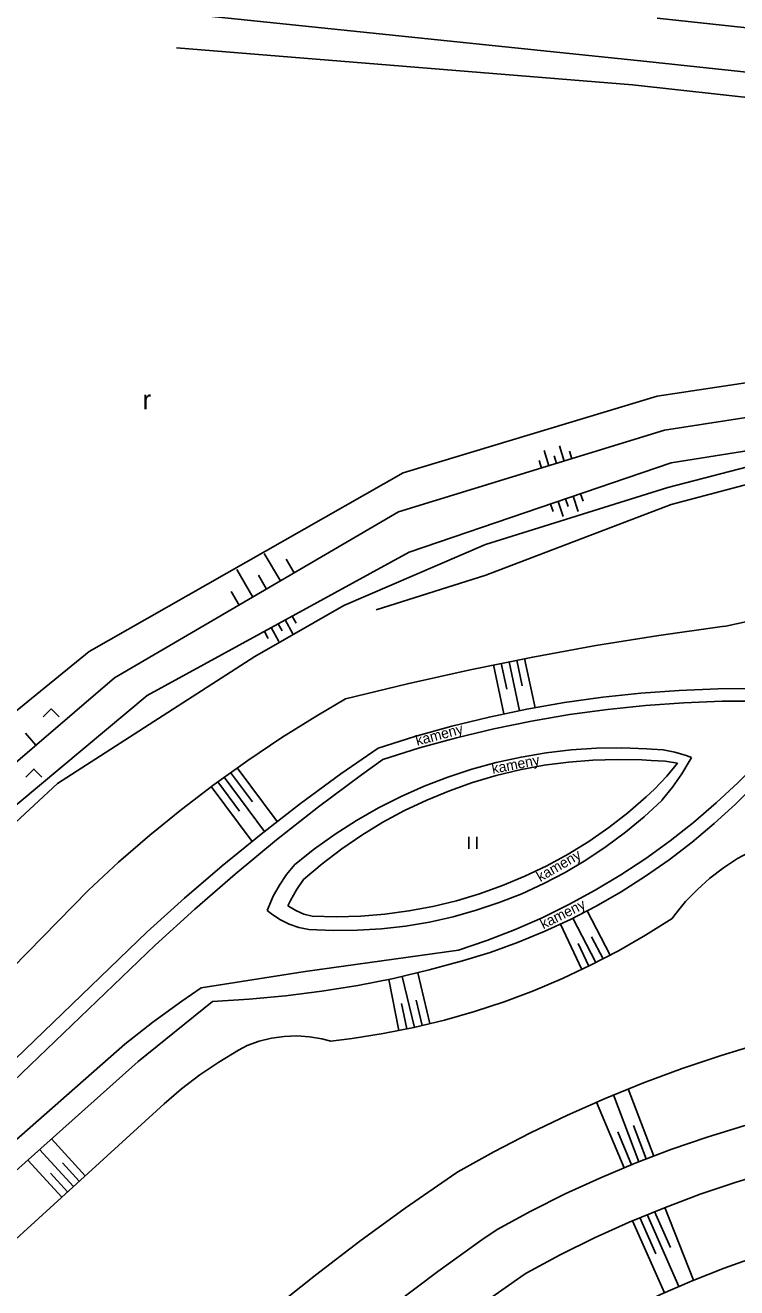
# Model space of a CAD drawing. Extents: x -539515 to -538098, y -1182060 to -1180157.
# Drawn here: x -539151.9 to -539107.2, y -1180672.9 to -1180593.5 of the extents above; entities that cross this region are included whole.
import ezdxf

# ---------------------------------------------------------------- set-up
doc = ezdxf.new("R2010")
doc.units = 0
for name, color, linetype in [('Vrstva 11', 7, 'Continuous'), ('Vrstva 14', 7, 'Continuous'), ('Vrstva 15', 7, 'Continuous'), ('Vrstva 23', 7, 'Continuous'), ('Vrstva 36', 7, 'Continuous'), ('Vrstva 40', 7, 'Continuous'), ('Vrstva 7', 7, 'Continuous')]:
    doc.layers.add(name, color=color, linetype=linetype)

msp = doc.modelspace()

# ---------------------------------------------------------------- linework, layer by layer
at = {"layer": 'Vrstva 11'}
for p, q in [((-539142.16, -1180592.78), (-539112.83, -1180595.81)), ((-539074.64, -1180597.18), (-539112.17, -1180593.09)), ((-539112.83, -1180595.81), (-539074.96, -1180599.89)), ((-539117.753, -1180639.85), (-539116.215, -1180639.725)), ((-539116.474, -1180644.835), (-539115.22, -1180643.967)), ((-539161.74, -1180667.42), (-539144.21, -1180650.52)), ((-539144.79, -1180658.68), (-539140.11, -1180654.89)), ((-539160.08, -1180672.33), (-539144.79, -1180658.68))]:
    msp.add_line(p, q, dxfattribs=at)
for points in [[(-539120.369, -1180636.531), (-539117.989, -1180636.116), (-539115.597, -1180635.78), (-539113.196, -1180635.524), (-539110.787, -1180635.347)], [(-539110.787, -1180635.347), (-539108.373, -1180635.25), (-539106.5, -1180635.23)], [(-539129.71, -1180638.97), (-539127.406, -1180638.244), (-539125.08, -1180637.596), (-539122.733, -1180637.024), (-539120.369, -1180636.531)], [(-539137.059, -1180644.379), (-539134.574, -1180642.455), (-539132.041, -1180640.596), (-539129.71, -1180638.97)], [(-539126.656, -1180642.239), (-539125.23, -1180641.65), (-539123.776, -1180641.136), (-539122.297, -1180640.697), (-539120.798, -1180640.336), (-539119.282, -1180640.054), (-539117.753, -1180639.85)], [(-539116.215, -1180639.725), (-539114.673, -1180639.681), (-539113.131, -1180639.716), (-539112.56, -1180639.75)], [(-539112.56, -1180639.75), (-539111.678, -1180639.804), (-539110.89, -1180639.92)], [(-539112.34, -1180641.56), (-539111.56, -1180640.734), (-539110.89, -1180639.92)], [(-539115.22, -1180643.967), (-539114.014, -1180643.035), (-539112.857, -1180642.041), (-539112.34, -1180641.56)], [(-539108.589, -1180643.719), (-539107.25, -1180642.492), (-539106.26, -1180641.51)], [(-539134.4, -1180647.24), (-539133.223, -1180646.243), (-539131.996, -1180645.308), (-539130.723, -1180644.438), (-539129.406, -1180643.635), (-539128.049, -1180642.901), (-539126.656, -1180642.239)], [(-539116.017, -1180648.909), (-539114.443, -1180648.004), (-539112.91, -1180647.03), (-539111.421, -1180645.99), (-539109.98, -1180644.886), (-539108.589, -1180643.719)], [(-539144.21, -1180650.52), (-539141.879, -1180648.412), (-539139.495, -1180646.365), (-539137.059, -1180644.379)], [(-539124.789, -1180648.566), (-539123.328, -1180648.129), (-539121.892, -1180647.616), (-539120.484, -1180647.029), (-539119.11, -1180646.368), (-539117.772, -1180645.636), (-539116.474, -1180644.835)], [(-539134.4, -1180647.24), (-539134.843, -1180647.873), (-539135.218, -1180648.548), (-539135.37, -1180648.88)], [(-539133.85, -1180649.54), (-539134.377, -1180649.401), (-539134.878, -1180649.186), (-539135.343, -1180648.9), (-539135.37, -1180648.88)], [(-539133.85, -1180649.54), (-539132.325, -1180649.577), (-539130.801, -1180649.533), (-539129.281, -1180649.41), (-539127.77, -1180649.208), (-539126.271, -1180648.926), (-539124.789, -1180648.566)], [(-539124.4, -1180652.35), (-539122.666, -1180651.811), (-539120.957, -1180651.196), (-539119.278, -1180650.506), (-539117.63, -1180649.743), (-539116.017, -1180648.909)], [(-539130.984, -1180653.891), (-539128.731, -1180653.444), (-539126.495, -1180652.918), (-539124.4, -1180652.35)], [(-539140.11, -1180654.89), (-539137.817, -1180654.76), (-539135.53, -1180654.55), (-539133.251, -1180654.26), (-539130.984, -1180653.891)]]:
    msp.add_lwpolyline(points, dxfattribs=at)
at = {"layer": 'Vrstva 14'}
for p, q in [((-539112.18, -1180616.85), (-539090.7, -1180613.6)), ((-539111.72, -1180619), (-539090.21, -1180615.64)), ((-539128.14, -1180621.68), (-539112.18, -1180616.85)), ((-539090.16, -1180617.63), (-539111.3, -1180621.05)), ((-539128.42, -1180624.12), (-539111.72, -1180619)), ((-539111.3, -1180621.05), (-539127.76, -1180626.66)), ((-539103.35, -1180620.47), (-539111.51, -1180622.59)), ((-539147.87, -1180632.9), (-539128.14, -1180621.68)), ((-539111.51, -1180622.59), (-539122.95, -1180626.17)), ((-539146.26, -1180634.56), (-539128.42, -1180624.12)), ((-539127.76, -1180626.66), (-539144.22, -1180635.67)), ((-539122.95, -1180626.17), (-539131.86, -1180630)), ((-539107.85, -1180631.3), (-539092.3, -1180627.95)), ((-539131.86, -1180630), (-539137.45, -1180633.21)), ((-539116.037, -1180632.533), (-539112.068, -1180631.892)), ((-539161.47, -1180643.96), (-539147.87, -1180632.9)), ((-539137.45, -1180633.21), (-539149.85, -1180641.19)), ((-539160.23, -1180646.52), (-539146.26, -1180634.56)), ((-539144.22, -1180635.67), (-539159, -1180648.01)), ((-539117.58, -1180639.088), (-539115.993, -1180638.982)), ((-539149.85, -1180641.19), (-539161.62, -1180652.13)), ((-539116.648, -1180646.01), (-539115.383, -1180645.167)), ((-539164.06, -1180664.41), (-539147.91, -1180647.9)), ((-539160.91, -1180667.88), (-539143.72, -1180651.35)), ((-539134.29, -1180653.01), (-539124.66, -1180651.67)), ((-539140.83, -1180654.04), (-539134.29, -1180653.01)), ((-539161.45, -1180671.49), (-539145.62, -1180657.58)), ((-539110.613, -1180659.117), (-539108.159, -1180658.294)), ((-539143.15, -1180661.33), (-539155.4, -1180672.5)), ((-539136.402, -1180674.291), (-539133.65, -1180672.093))]:
    msp.add_line(p, q, dxfattribs=at)
for points in [[(-539112.068, -1180631.892), (-539108.088, -1180631.331), (-539107.85, -1180631.3)], [(-539123.932, -1180634.05), (-539119.992, -1180633.252), (-539116.037, -1180632.533)], [(-539131.76, -1180635.88), (-539127.855, -1180634.926), (-539123.932, -1180634.05)], [(-539135.748, -1180638.309), (-539133.557, -1180636.937), (-539131.76, -1180635.88)], [(-539120.07, -1180637.273), (-539117.692, -1180636.866), (-539115.301, -1180636.539), (-539112.901, -1180636.29), (-539110.494, -1180636.122)], [(-539110.494, -1180636.122), (-539108.083, -1180636.033), (-539106.15, -1180636.02)], [(-539129.41, -1180639.68), (-539127.106, -1180638.962), (-539124.78, -1180638.322), (-539122.434, -1180637.758), (-539120.07, -1180637.273)], [(-539142.052, -1180642.822), (-539139.998, -1180641.253), (-539137.896, -1180639.748), (-539135.748, -1180638.309)], [(-539126.808, -1180641.369), (-539125.324, -1180640.797), (-539123.814, -1180640.3), (-539122.28, -1180639.879), (-539120.727, -1180639.537), (-539119.159, -1180639.273), (-539117.58, -1180639.088)], [(-539115.993, -1180638.982), (-539114.404, -1180638.957), (-539112.814, -1180639.012), (-539112.53, -1180639.03)], [(-539112.53, -1180639.03), (-539111.79, -1180639.085), (-539111.061, -1180639.22), (-539110.35, -1180639.432), (-539110.02, -1180639.56)], [(-539133.45, -1180642.667), (-539130.757, -1180640.651), (-539129.41, -1180639.68)], [(-539111.85, -1180642.23), (-539111.202, -1180641.437), (-539110.617, -1180640.597), (-539110.1, -1180639.713), (-539110.02, -1180639.56)], [(-539108.46, -1180642.413), (-539107.089, -1180641.127), (-539106.5, -1180640.54)], [(-539134.94, -1180646.29), (-539133.694, -1180645.303), (-539132.399, -1180644.379), (-539131.06, -1180643.522), (-539129.679, -1180642.733), (-539128.261, -1180642.015), (-539126.808, -1180641.369)], [(-539116.066, -1180647.906), (-539114.454, -1180646.939), (-539112.884, -1180645.904), (-539111.361, -1180644.804), (-539109.885, -1180643.639), (-539108.46, -1180642.413)], [(-539115.383, -1180645.167), (-539114.164, -1180644.259), (-539112.995, -1180643.288), (-539111.878, -1180642.257), (-539111.85, -1180642.23)], [(-539147.91, -1180647.9), (-539146.01, -1180646.147), (-539144.057, -1180644.454), (-539142.052, -1180642.822)], [(-539138.688, -1180646.886), (-539136.094, -1180644.745), (-539133.45, -1180642.667)], [(-539106.19, -1180645.4), (-539107.122, -1180645.915), (-539108.012, -1180646.498), (-539108.856, -1180647.146), (-539109.649, -1180647.856), (-539110.386, -1180648.623), (-539111.063, -1180649.444), (-539111.24, -1180649.68)], [(-539134.94, -1180646.29), (-539135.458, -1180646.91), (-539135.913, -1180647.578), (-539136.3, -1180648.288), (-539136.614, -1180649.032), (-539136.67, -1180649.19)], [(-539125.002, -1180649.575), (-539123.538, -1180649.167), (-539122.097, -1180648.683), (-539120.684, -1180648.123), (-539119.302, -1180647.49), (-539117.956, -1180646.785), (-539116.648, -1180646.01)], [(-539143.72, -1180651.35), (-539141.231, -1180649.088), (-539138.688, -1180646.886)], [(-539124.66, -1180651.67), (-539122.88, -1180651.065), (-539121.128, -1180650.385), (-539119.406, -1180649.631), (-539117.717, -1180648.804), (-539116.066, -1180647.906)], [(-539134.05, -1180650.37), (-539134.682, -1180650.238), (-539135.292, -1180650.029), (-539135.872, -1180649.746), (-539136.413, -1180649.394), (-539136.67, -1180649.19)], [(-539134.05, -1180650.37), (-539132.532, -1180650.437), (-539131.012, -1180650.424), (-539129.495, -1180650.331), (-539127.985, -1180650.158), (-539126.486, -1180649.906), (-539125.002, -1180649.575)], [(-539111.24, -1180649.68), (-539112.904, -1180650.729), (-539114.609, -1180651.71), (-539116.353, -1180652.621), (-539118.132, -1180653.46), (-539119.944, -1180654.226)], [(-539145.62, -1180657.58), (-539143.856, -1180656.194), (-539142.043, -1180654.871), (-539140.83, -1180654.04)], [(-539119.944, -1180654.226), (-539121.785, -1180654.918), (-539123.653, -1180655.534), (-539125.545, -1180656.074), (-539127.457, -1180656.536), (-539129.386, -1180656.92)], [(-539108.159, -1180658.294), (-539105.68, -1180657.546), (-539103.18, -1180656.876), (-539100.66, -1180656.283)], [(-539143.15, -1180661.33), (-539142.053, -1180660.391), (-539140.906, -1180659.515), (-539139.713, -1180658.704), (-539138.476, -1180657.96), (-539137.93, -1180657.66)], [(-539137.93, -1180657.66), (-539137.178, -1180657.395), (-539136.403, -1180657.207), (-539135.613, -1180657.097), (-539134.816, -1180657.067), (-539134.02, -1180657.117), (-539133.233, -1180657.246), (-539132.67, -1180657.39)], [(-539129.386, -1180656.92), (-539131.329, -1180657.226), (-539132.67, -1180657.39)], [(-539117.807, -1180662.037), (-539115.44, -1180660.99), (-539113.041, -1180660.016), (-539110.613, -1180659.117)], [(-539124.7, -1180665.61), (-539122.44, -1180664.348), (-539120.141, -1180663.157), (-539117.807, -1180662.037)], [(-539113.56, -1180665.063), (-539111.312, -1180664.207), (-539109.037, -1180663.426), (-539106.737, -1180662.721), (-539104.415, -1180662.093)], [(-539128.001, -1180667.889), (-539125.106, -1180665.884), (-539124.7, -1180665.61)], [(-539122.23, -1180669.22), (-539120.116, -1180668.073), (-539117.964, -1180666.997), (-539115.778, -1180665.993), (-539113.56, -1180665.063)], [(-539111.722, -1180667.859), (-539109.481, -1180667.019), (-539107.213, -1180666.255), (-539104.92, -1180665.567), (-539102.606, -1180664.956)], [(-539133.65, -1180672.093), (-539130.85, -1180669.959), (-539128.001, -1180667.889)], [(-539120.37, -1180671.95), (-539118.261, -1180670.819), (-539116.114, -1180669.76), (-539113.934, -1180668.772), (-539111.722, -1180667.859)], [(-539125.951, -1180671.876), (-539123.186, -1180669.885), (-539122.23, -1180669.22)], [(-539109.973, -1180672.451), (-539107.955, -1180671.65), (-539105.908, -1180670.924), (-539103.837, -1180670.274), (-539101.743, -1180669.7)], [(-539131.337, -1180676.048), (-539128.668, -1180673.93), (-539125.951, -1180671.876)], [(-539123.339, -1180674.035), (-539120.523, -1180672.055), (-539120.37, -1180671.95)], [(-539117.71, -1180676.38), (-539115.831, -1180675.291), (-539113.914, -1180674.273), (-539111.96, -1180673.325), (-539109.973, -1180672.451)]]:
    msp.add_lwpolyline(points, dxfattribs=at)
at = {"layer": 'Vrstva 15'}
for p, q in [((-539118.972, -1180621.224), (-539119.265, -1180620.267)), ((-539118.016, -1180620.93), (-539118.309, -1180619.974)), ((-539117.538, -1180620.784), (-539117.684, -1180620.306)), ((-539119.45, -1180621.37), (-539119.597, -1180620.892)), ((-539118.494, -1180621.077), (-539118.641, -1180620.599)), ((-539118.401, -1180623.47), (-539118.079, -1180624.417)), ((-539117.928, -1180623.309), (-539117.767, -1180623.782)), ((-539117.455, -1180623.148), (-539117.132, -1180624.094)), ((-539116.981, -1180622.986), (-539116.82, -1180623.46)), ((-539118.875, -1180623.632), (-539118.713, -1180624.105)), ((-539135.849, -1180628.468), (-539136.859, -1180626.742)), ((-539134.986, -1180627.963), (-539135.491, -1180627.1)), ((-539137.575, -1180629.478), (-539138.585, -1180627.752)), ((-539136.712, -1180628.973), (-539137.217, -1180628.11)), ((-539138.438, -1180629.983), (-539138.943, -1180629.12)), ((-539135.101, -1180630.678), (-539134.861, -1180631.116)), ((-539136.417, -1180631.398), (-539135.936, -1180632.275)), ((-539135.978, -1180631.158), (-539135.738, -1180631.597)), ((-539135.539, -1180630.918), (-539135.059, -1180631.795)), ((-539136.855, -1180631.638), (-539136.615, -1180632.077)), ((-539122.462, -1180633.743), (-539121.81, -1180636.822)), ((-539121.972, -1180633.643), (-539121.63, -1180635.263)), ((-539121.482, -1180633.544), (-539120.831, -1180636.621)), ((-539120.992, -1180633.447), (-539120.651, -1180635.055)), ((-539120.502, -1180633.351), (-539119.848, -1180636.433)), ((-539151.211, -1180638.798), (-539151.861, -1180638.039)), ((-539138.568, -1180640.218), (-539136.058, -1180643.591)), ((-539139.381, -1180640.801), (-539136.845, -1180644.209)), ((-539138.975, -1180640.509), (-539137.608, -1180642.346)), ((-539140.187, -1180641.393), (-539137.627, -1180644.833)), ((-539139.785, -1180641.096), (-539138.41, -1180642.943)), ((-539116.018, -1180652.446), (-539117.471, -1180649.665)), ((-539115.132, -1180651.983), (-539116.58, -1180649.21)), ((-539116.916, -1180652.886), (-539118.257, -1180650.044)), ((-539116.463, -1180652.673), (-539117.134, -1180651.251)), ((-539115.575, -1180652.215), (-539116.299, -1180650.827)), ((-539128.401, -1180656.724), (-539129.041, -1180653.51)), ((-539127.42, -1180656.527), (-539128.195, -1180653.325)), ((-539126.448, -1180656.292), (-539127.221, -1180653.098)), ((-539127.91, -1180656.626), (-539128.231, -1180655.016)), ((-539126.934, -1180656.41), (-539127.321, -1180654.812)), ((-539113.324, -1180664.973), (-539114.924, -1180660.773)), ((-539112.389, -1180664.617), (-539113.998, -1180660.394)), ((-539114.249, -1180665.352), (-539115.981, -1180661.222)), ((-539113.788, -1180665.159), (-539114.655, -1180663.092)), ((-539112.856, -1180664.795), (-539113.659, -1180662.689)), ((-539148.111, -1180665.854), (-539150.227, -1180663.534)), ((-539148.85, -1180666.528), (-539150.973, -1180664.2)), ((-539149.589, -1180667.201), (-539151.719, -1180664.866)), ((-539148.481, -1180666.191), (-539149.54, -1180665.029)), ((-539149.22, -1180666.865), (-539150.283, -1180665.699)), ((-539109.889, -1180672.418), (-539111.702, -1180667.851)), ((-539111.721, -1180673.22), (-539113.72, -1180668.68)), ((-539112.261, -1180670.752), (-539113.258, -1180668.485)), ((-539110.806, -1180672.817), (-539112.797, -1180668.292)), ((-539111.342, -1180670.36), (-539112.336, -1180668.104))]:
    msp.add_line(p, q, dxfattribs=at)
at = {"layer": 'Vrstva 23'}
for p, q in [((-539142.37, -1180594.95), (-539113.73, -1180597.28)), ((-539113.73, -1180597.28), (-539074.49, -1180601.67))]:
    msp.add_line(p, q, dxfattribs=at)
at = {"layer": 'Vrstva 36'}
for p, q in [((-539123.997, -1180645.295), (-539123.997, -1180644.545)), ((-539123.497, -1180645.295), (-539123.497, -1180644.545))]:
    msp.add_line(p, q, dxfattribs=at)
for points in [[(-539150.752, -1180637.011), (-539150.252, -1180636.511), (-539149.752, -1180637.011)], [(-539151.832, -1180640.794), (-539151.332, -1180640.294), (-539150.832, -1180640.794)]]:
    msp.add_lwpolyline(points, dxfattribs=at)
at = {"layer": 'Vrstva 7'}
for p, q in [((-539111.29, -1180623.66), (-539103.64, -1180621.63)), ((-539122.93, -1180628.11), (-539111.29, -1180623.66)), ((-539129.83, -1180630.28), (-539122.93, -1180628.11))]:
    msp.add_line(p, q, dxfattribs=at)

# ---------------------------------------------------------------- texts
at = {"layer": 'Vrstva 36'}
msp.add_text('r', height=1.2, dxfattribs=at).set_placement((-539144.502, -1180617.672))
at = {"layer": 'Vrstva 40'}
for rotation, p in [(14.99184, (-539127.254, -1180638.83)), (11.0359, (-539122.503, -1180640.594)), (30.23202, (-539119.517, -1180647.397)), (26.44192, (-539119.332, -1180650.361))]:
    msp.add_text('kameny', height=0.65, rotation=rotation, dxfattribs=at).set_placement(p)

doc.saveas('drawing.dxf')
